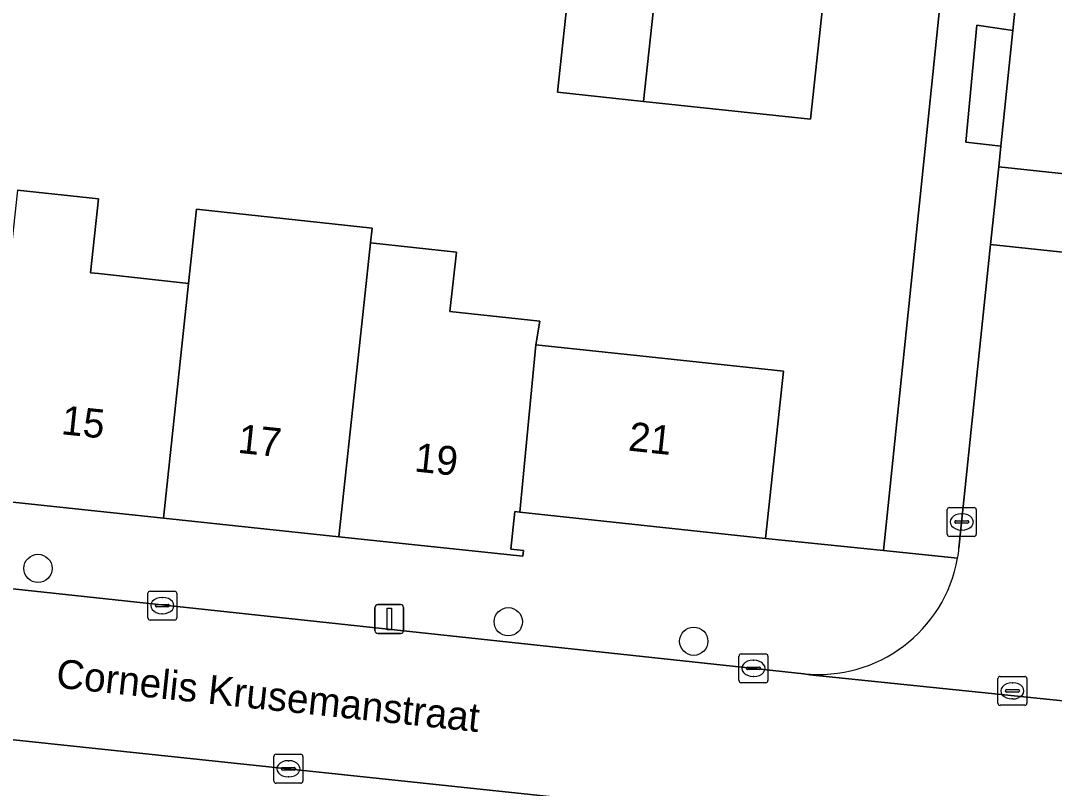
# Model space of a CAD drawing. Extents: x 163008 to 163854, y 382777 to 383982.
# Drawn here: x 163267.16 to 163302.95, y 383329.93 to 383356.5 of the extents above; entities that cross this region are included whole.
import ezdxf

# ---------------------------------------------------------------- set-up
doc = ezdxf.new("R2010")
doc.units = 0
for name, color, linetype in [('IMGEO_Boom', 7, 'Continuous'), ('IMGEO_Erf', 7, 'Continuous'), ('IMGEO_Kolk', 7, 'Continuous'), ('IMGEO_Lichtmast', 7, 'Continuous'), ('IMGEO_Openbare_ruimte_label', 7, 'Continuous'), ('IMGEO_Pand', 7, 'Continuous'), ('IMGEO_Pand_nummerreeks', 7, 'Continuous'), ('IMGEO_Parkeervlak_open', 7, 'Continuous'), ('IMGEO_Rijbaan_lokaal_open', 7, 'Continuous'), ('IMGEO_Rioolput', 7, 'Continuous'), ('IMGEO_Voetpad_open', 7, 'Continuous')]:
    doc.layers.add(name, color=color, linetype=linetype)

msp = doc.modelspace()

# ---------------------------------------------------------------- linework, layer by layer
at = {"layer": 'IMGEO_Boom'}
for centre in [(163267.764, 383337.546), (163284.048, 383335.699), (163290.47, 383335.026)]:
    msp.add_circle(centre, 0.489, dxfattribs=at)
at = {"layer": 'IMGEO_Erf'}
for points in [[(163267.054, 383350.643), (163269.854, 383350.343), (163269.577, 383347.777), (163269.854, 383347.748), (163272.981, 383347.412), (163273.257, 383349.976), (163279.329, 383349.323), (163279.275, 383348.817), (163282.25, 383348.497), (163282.029, 383346.442), (163285.139, 383346.108), (163284.999, 383345.286), (163288.608, 383344.907), (163293.579, 383344.373), (163292.958, 383338.581), (163297.041, 383338.164), (163298.569, 383352.966), (163298.917, 383356.341), (163304.748, 383412.836)], [(163294.938, 383357.047), (163294.514, 383353.09), (163288.732, 383353.711), (163285.755, 383354.03), (163286.179, 383357.987)]]:
    msp.add_lwpolyline(points, dxfattribs=at)
at = {"layer": 'IMGEO_Kolk'}
for p, q in [((163299.248, 383338.728), (163299.248, 383339.58)), ((163299.323, 383339.654), (163300.175, 383339.654)), ((163300.249, 383339.58), (163300.249, 383338.728)), ((163299.507, 383339.148), (163299.507, 383339.16)), ((163299.55, 383339.197), (163299.948, 383339.197)), ((163299.736, 383339.434), (163299.761, 383339.434)), ((163299.991, 383339.16), (163299.991, 383339.148)), ((163299.945, 383339.111), (163299.547, 383339.111)), ((163299.759, 383338.874), (163299.734, 383338.874)), ((163300.175, 383338.654), (163299.323, 383338.654)), ((163271.569, 383335.832), (163271.569, 383336.684)), ((163271.644, 383336.758), (163272.496, 383336.758)), ((163272.57, 383336.684), (163272.57, 383335.832)), ((163271.871, 383336.301), (163272.269, 383336.301)), ((163272.057, 383336.538), (163272.082, 383336.538)), ((163271.828, 383336.252), (163271.828, 383336.264)), ((163272.266, 383336.215), (163271.868, 383336.215)), ((163272.08, 383335.978), (163272.055, 383335.978)), ((163272.312, 383336.264), (163272.312, 383336.252)), ((163272.496, 383335.758), (163271.644, 383335.758)), ((163292.036, 383333.661), (163292.036, 383334.513)), ((163292.111, 383334.587), (163292.963, 383334.587)), ((163293.037, 383334.513), (163293.037, 383333.661)), ((163292.524, 383334.367), (163292.549, 383334.367)), ((163292.295, 383334.081), (163292.295, 383334.093)), ((163292.733, 383334.044), (163292.335, 383334.044)), ((163292.338, 383334.13), (163292.736, 383334.13)), ((163292.547, 383333.807), (163292.522, 383333.807)), ((163292.779, 383334.093), (163292.779, 383334.081)), ((163292.963, 383333.587), (163292.111, 383333.587)), ((163275.935, 383330.185), (163275.935, 383331.037)), ((163276.01, 383331.111), (163276.862, 383331.111)), ((163276.936, 383331.037), (163276.936, 383330.185)), ((163276.194, 383330.605), (163276.194, 383330.617)), ((163276.632, 383330.568), (163276.234, 383330.568)), ((163276.237, 383330.654), (163276.635, 383330.654)), ((163276.423, 383330.891), (163276.448, 383330.891)), ((163276.678, 383330.617), (163276.678, 383330.605)), ((163276.446, 383330.331), (163276.421, 383330.331)), ((163276.862, 383330.111), (163276.01, 383330.111))]:
    msp.add_line(p, q, dxfattribs=at)
for points in [[(163299.248, 383338.728), (163299.248, 383339.58)], [(163299.323, 383339.654), (163300.175, 383339.654)], [(163300.249, 383339.58), (163300.249, 383338.728)], [(163300.175, 383338.654), (163299.323, 383338.654)], [(163271.569, 383335.832), (163271.569, 383336.684)], [(163271.644, 383336.758), (163272.496, 383336.758)], [(163272.57, 383336.684), (163272.57, 383335.832)], [(163272.496, 383335.758), (163271.644, 383335.758)], [(163292.036, 383333.661), (163292.036, 383334.513)], [(163292.111, 383334.587), (163292.963, 383334.587)], [(163293.037, 383334.513), (163293.037, 383333.661)], [(163292.963, 383333.587), (163292.111, 383333.587)], [(163275.935, 383330.185), (163275.935, 383331.037)], [(163276.01, 383331.111), (163276.862, 383331.111)], [(163276.936, 383331.037), (163276.936, 383330.185)], [(163276.862, 383330.111), (163276.01, 383330.111)]]:
    msp.add_lwpolyline(points, dxfattribs=at)
for centre, radius, start, end in [((163299.325, 383339.578), 0.0765, 91.552, 178.448), ((163299.325, 383339.578), 0.0765, 91.552, 178.448), ((163300.173, 383339.578), 0.0765, 1.552, 88.448), ((163300.173, 383339.578), 0.0765, 1.552, 88.448), ((163299.547, 383339.157), 0.0403, 85.8775, 175.7526), ((163299.544, 383339.147), 0.0366, 178.938, 274.7102), ((163299.948, 383339.154), 0.043, 264.8664, 352.4533), ((163299.952, 383339.159), 0.0386, 1.7309, 96.639), ((163299.325, 383338.73), 0.0765, 181.552, 268.448), ((163299.325, 383338.73), 0.0765, 181.552, 268.448), ((163300.173, 383338.73), 0.0765, 271.552, 358.448), ((163300.173, 383338.73), 0.0765, 271.552, 358.448), ((163271.646, 383336.682), 0.0765, 91.552, 178.448), ((163271.646, 383336.682), 0.0765, 91.552, 178.448), ((163272.494, 383336.682), 0.0765, 1.552, 88.448), ((163272.494, 383336.682), 0.0765, 1.552, 88.448), ((163271.868, 383336.261), 0.0403, 85.8775, 175.7526), ((163272.273, 383336.263), 0.0386, 1.7309, 96.639), ((163271.865, 383336.251), 0.0366, 178.938, 274.7102), ((163272.269, 383336.258), 0.043, 264.8664, 352.4533), ((163271.646, 383335.834), 0.0765, 181.552, 268.448), ((163271.646, 383335.834), 0.0765, 181.552, 268.448), ((163272.494, 383335.834), 0.0765, 271.552, 358.448), ((163272.494, 383335.834), 0.0765, 271.552, 358.448), ((163292.113, 383334.511), 0.0765, 91.552, 178.448), ((163292.113, 383334.511), 0.0765, 91.552, 178.448), ((163292.961, 383334.511), 0.0765, 1.552, 88.448), ((163292.961, 383334.511), 0.0765, 1.552, 88.448), ((163292.335, 383334.09), 0.0403, 85.8775, 175.7526), ((163292.332, 383334.08), 0.0366, 178.938, 274.7102), ((163292.736, 383334.087), 0.043, 264.8664, 352.4533), ((163292.74, 383334.092), 0.0386, 1.7309, 96.639), ((163292.113, 383333.663), 0.0765, 181.552, 268.448), ((163292.113, 383333.663), 0.0765, 181.552, 268.448), ((163292.961, 383333.663), 0.0765, 271.552, 358.448), ((163292.961, 383333.663), 0.0765, 271.552, 358.448), ((163276.012, 383331.035), 0.0765, 91.552, 178.448), ((163276.012, 383331.035), 0.0765, 91.552, 178.448), ((163276.86, 383331.035), 0.0765, 1.552, 88.448), ((163276.86, 383331.035), 0.0765, 1.552, 88.448), ((163276.234, 383330.614), 0.0403, 85.8775, 175.7526), ((163276.231, 383330.604), 0.0366, 178.938, 274.7102), ((163276.635, 383330.611), 0.043, 264.8664, 352.4533), ((163276.639, 383330.616), 0.0386, 1.7309, 96.639), ((163276.012, 383330.187), 0.0765, 181.552, 268.448), ((163276.012, 383330.187), 0.0765, 181.552, 268.448), ((163276.86, 383330.187), 0.0765, 271.552, 358.448), ((163276.86, 383330.187), 0.0765, 271.552, 358.448)]:
    msp.add_arc(centre, radius, start, end, dxfattribs=at)
for centre, major_axis, ratio, start_param, end_param in [((163299.735, 383339.154), (-0.387, 0.002), 0.722429, 4.712389, 7.853982), ((163299.76, 383339.154), (-0.39, 0.002), 0.717154, 1.570796, 4.712389), ((163272.056, 383336.258), (-0.387, 0.002), 0.722429, 4.712389, 7.853982), ((163272.081, 383336.258), (-0.39, 0.002), 0.717154, 1.570796, 4.712389), ((163292.523, 383334.087), (-0.387, 0.002), 0.722429, 4.712389, 7.853982), ((163292.548, 383334.087), (-0.39, 0.002), 0.717154, 1.570796, 4.712389), ((163276.422, 383330.611), (-0.387, 0.002), 0.722429, 4.712389, 7.853982), ((163276.447, 383330.611), (-0.39, 0.002), 0.717154, 1.570796, 4.712389)]:
    msp.add_ellipse(centre, major_axis=major_axis, ratio=ratio, start_param=start_param, end_param=end_param, dxfattribs=at)
at = {"layer": 'IMGEO_Lichtmast'}
for p, q in [((163279.531, 383336.294), (163280.321, 383336.294)), ((163280.321, 383336.294), (163279.531, 383336.294)), ((163279.431, 383335.394), (163279.431, 383336.194)), ((163279.431, 383336.194), (163279.431, 383335.394)), ((163280.421, 383336.194), (163280.421, 383335.394)), ((163280.421, 383335.394), (163280.421, 383336.194)), ((163280.321, 383335.294), (163279.531, 383335.294)), ((163279.531, 383335.294), (163280.321, 383335.294))]:
    msp.add_line(p, q, dxfattribs=at)
msp.add_lwpolyline([(163279.851, 383336.169), (163280.001, 383336.169), (163280.001, 383335.419), (163279.851, 383335.419), (163279.851, 383336.169)], dxfattribs=at)
for centre, start, end in [((163279.531, 383336.194), 90, 180), ((163279.531, 383336.194), 90, 180), ((163280.321, 383336.194), 0, 90), ((163280.321, 383336.194), 360, 90), ((163279.531, 383335.394), 180, 270), ((163279.531, 383335.394), 180, 270), ((163280.321, 383335.394), 270, 0), ((163280.321, 383335.394), 270, 0)]:
    msp.add_arc(centre, 0.1, start, end, dxfattribs=at)
at = {"layer": 'IMGEO_Pand'}
for points in [[(163288.732, 383353.711), (163289.157, 383357.667), (163286.179, 383357.987), (163285.755, 383354.03)], [(163288.732, 383353.711), (163294.514, 383353.09), (163294.938, 383357.047), (163289.157, 383357.667)], [(163272.981, 383347.412), (163269.854, 383347.748), (163269.577, 383347.777), (163269.854, 383350.343), (163267.054, 383350.643), (163266.778, 383348.078), (163265.902, 383339.939), (163272.107, 383339.284)], [(163279.275, 383348.817), (163279.329, 383349.323), (163273.257, 383349.976), (163272.981, 383347.412), (163272.107, 383339.284), (163278.181, 383338.643), (163279.054, 383346.761)], [(163279.275, 383348.817), (163279.054, 383346.761), (163278.181, 383338.643), (163284.557, 383337.97), (163284.578, 383338.169), (163284.134, 383338.216), (163284.273, 383339.513), (163284.453, 383339.494), (163284.999, 383345.286), (163285.139, 383346.108), (163282.029, 383346.442), (163282.25, 383348.497)], [(163284.453, 383339.494), (163292.958, 383338.581), (163293.579, 383344.373), (163288.608, 383344.907), (163284.999, 383345.286)]]:
    msp.add_lwpolyline(points, close=True, dxfattribs=at)
at = {"layer": 'IMGEO_Parkeervlak_open'}
msp.add_lwpolyline([(163357.869, 383321.869), (163357.191, 383321.885), (163345.01, 383323.363), (163342.345, 383323.645), (163264.288, 383331.894), (163261.682, 383332.169), (163260.519, 383332.292)], dxfattribs=at)
at = {"layer": 'IMGEO_Rijbaan_lokaal_open'}
for points in [[(163301.028, 383351.445), (163305.903, 383350.922), (163308.166, 383373.531), (163309.75, 383388.592), (163304.884, 383389.094), (163301.52, 383356.168), (163301.102, 383352.16)], [(163301.028, 383351.445), (163300.748, 383348.76), (163305.634, 383348.236), (163305.903, 383350.922)], [(163308.306, 383332.445), (163294.491, 383333.86), (163294.277, 383333.901), (163264.838, 383337.06), (163264.288, 383331.894), (163342.345, 383323.645), (163342.881, 383328.717), (163338.995, 383329.144), (163338.661, 383329.18), (163334.627, 383329.617), (163334.51, 383329.629), (163332.849, 383329.802), (163325.729, 383330.567)]]:
    msp.add_lwpolyline(points, close=True, dxfattribs=at)
for points in [[(163305.634, 383348.236), (163300.748, 383348.76), (163299.653, 383338.244)], [(163294.277, 383333.901), (163294.491, 383333.86), (163308.306, 383332.445)]]:
    msp.add_lwpolyline(points, dxfattribs=at)
for centre, radius, start, end in [((163295.535, 383338.66), 4.139, 349.4544, 354.2385), ((163294.795, 383338.759), 4.885, 263.9173, 349.9016)]:
    msp.add_arc(centre, radius, start, end, dxfattribs=at)
at = {"layer": 'IMGEO_Rioolput'}
for p, q in [((163301.077, 383333.807), (163301.929, 383333.807)), ((163301.002, 383332.881), (163301.002, 383333.733)), ((163301.49, 383333.587), (163301.515, 383333.587)), ((163302.003, 383333.733), (163302.003, 383332.881)), ((163301.261, 383333.301), (163301.261, 383333.313)), ((163301.699, 383333.264), (163301.301, 383333.264)), ((163301.304, 383333.35), (163301.702, 383333.35)), ((163301.745, 383333.313), (163301.745, 383333.301)), ((163301.929, 383332.807), (163301.077, 383332.807)), ((163301.513, 383333.027), (163301.488, 383333.027))]:
    msp.add_line(p, q, dxfattribs=at)
for points in [[(163301.077, 383333.807), (163301.929, 383333.807)], [(163301.002, 383332.881), (163301.002, 383333.733)], [(163302.003, 383333.733), (163302.003, 383332.881)], [(163301.929, 383332.807), (163301.077, 383332.807)]]:
    msp.add_lwpolyline(points, dxfattribs=at)
for centre, radius, start, end in [((163301.079, 383333.731), 0.0765, 91.552, 178.448), ((163301.079, 383333.731), 0.0765, 91.552, 178.448), ((163301.927, 383333.731), 0.0765, 1.552, 88.448), ((163301.927, 383333.731), 0.0765, 1.552, 88.448), ((163301.301, 383333.31), 0.0403, 85.8775, 175.7526), ((163301.298, 383333.3), 0.0366, 178.938, 274.7102), ((163301.702, 383333.307), 0.043, 264.8664, 352.4533), ((163301.706, 383333.312), 0.0386, 1.7309, 96.639), ((163301.079, 383332.883), 0.0765, 181.552, 268.448), ((163301.079, 383332.883), 0.0765, 181.552, 268.448), ((163301.927, 383332.883), 0.0765, 271.552, 358.448), ((163301.927, 383332.883), 0.0765, 271.552, 358.448)]:
    msp.add_arc(centre, radius, start, end, dxfattribs=at)
for centre, major_axis, ratio, start_param, end_param in [((163301.489, 383333.307), (-0.387, 0.002), 0.722429, 4.712389, 7.853982), ((163301.514, 383333.307), (-0.39, 0.002), 0.717154, 1.570796, 4.712389)]:
    msp.add_ellipse(centre, major_axis=major_axis, ratio=ratio, start_param=start_param, end_param=end_param, dxfattribs=at)
at = {"layer": 'IMGEO_Voetpad_open'}
for points in [[(163305.156, 383391.761), (163307.263, 383412.38), (163306.141, 383412.475), (163306.432, 383415.624), (163306.676, 383419.522), (163307.85, 383419.423), (163308.875, 383435.24), (163309.011, 383437.907), (163309.364, 383444.798), (163306.938, 383444.955), (163306.383, 383436.342), (163305.357, 383420.406), (163305.315, 383419.756), (163305.096, 383416.362), (163305.069, 383415.946), (163304.748, 383412.836), (163298.917, 383356.341), (163298.569, 383352.966), (163297.041, 383338.164), (163299.604, 383337.902)], [(163299.653, 383338.244), (163300.748, 383348.76), (163301.028, 383351.445), (163301.102, 383352.16), (163299.891, 383352.299), (163300.275, 383356.347), (163301.52, 383356.168), (163304.884, 383389.094), (163305.156, 383391.761)], [(163297.041, 383338.164), (163292.958, 383338.581), (163284.453, 383339.494), (163284.273, 383339.513), (163284.134, 383338.216), (163284.578, 383338.169), (163284.557, 383337.97), (163278.181, 383338.643), (163272.107, 383339.284), (163265.902, 383339.939), (163259.357, 383340.63), (163259.379, 383340.829), (163259.859, 383340.776), (163259.998, 383342.08), (163251.228, 383343.021), (163247.235, 383343.496), (163247.066, 383339.636)], [(163249.56, 383338.699), (163262.233, 383337.339), (163264.838, 383337.06), (163294.277, 383333.901)], [(163299.604, 383337.902), (163297.041, 383338.164)]]:
    msp.add_lwpolyline(points, dxfattribs=at)
msp.add_lwpolyline([(163301.102, 383352.16), (163301.52, 383356.168), (163300.275, 383356.347), (163299.891, 383352.299)], close=True, dxfattribs=at)
for centre, radius, start, end in [((163295.535, 383338.66), 4.139, 349.4544, 354.2385), ((163294.795, 383338.759), 4.885, 263.9173, 349.9016)]:
    msp.add_arc(centre, radius, start, end, dxfattribs=at)

# ---------------------------------------------------------------- texts
at = {"layer": 'IMGEO_Openbare_ruimte_label'}
msp.add_text('Cornelis Krusemanstraat', height=1, rotation=353.976, dxfattribs=at).set_placement((163268.362, 383333.425))
at = {"layer": 'IMGEO_Pand_nummerreeks'}
for s, rotation, p in [('15', 353.9725, (163268.541, 383342.195)), ('17', 353.9744, (163274.655, 383341.55)), ('21', 353.8749, (163288.176, 383341.628)), ('19', 353.9744, (163280.769, 383340.905))]:
    msp.add_text(s, height=1, rotation=rotation, dxfattribs=at).set_placement(p)

doc.saveas('drawing.dxf')
